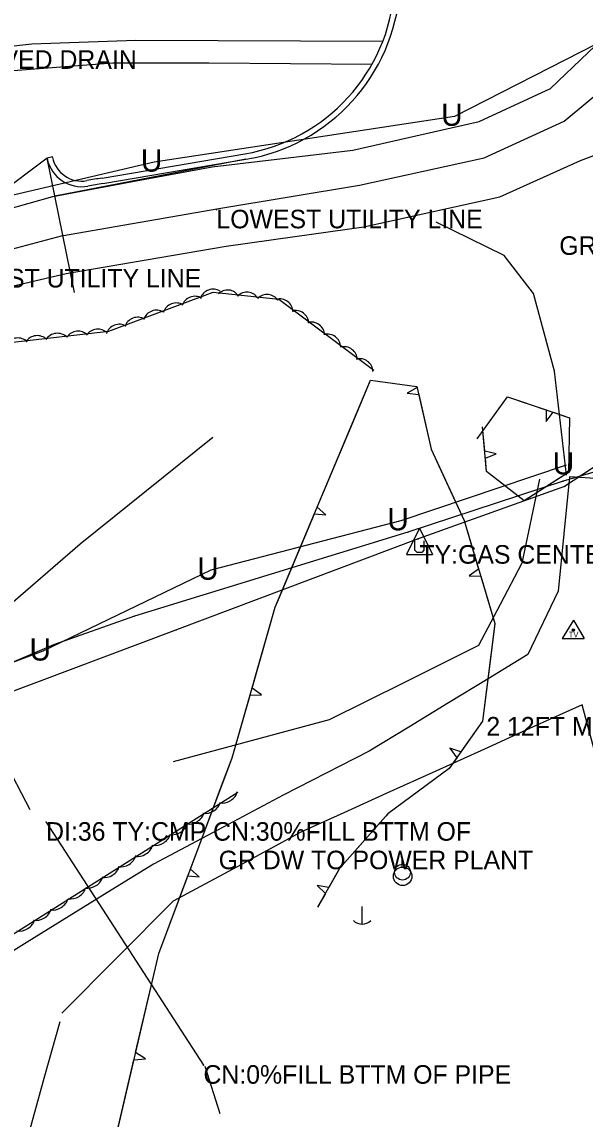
# Model space of a CAD drawing. Extents: x 978516 to 993312, y 1836504 to 1846212.
# Drawn here: x 982082.5 to 982234.1, y 1842173.5 to 1842469.1 of the extents above; entities that cross this region are included whole.
import ezdxf

# ---------------------------------------------------------------- set-up
doc = ezdxf.new("R2010")
doc.units = 0
for name, color, linetype in [('Default', 7, 'Continuous'), ('R_Proposed Road', 7, 'Continuous'), ('S_DITCHLINE', 7, 'Continuous'), ('S_DRG_PT_SYM', 7, 'Continuous'), ('S_DRIVEWAY', 7, 'Continuous'), ('S_EDGE_PAVEMENT', 7, 'Continuous'), ('S_ELECTRIC_UTILITIES_ANNOT', 7, 'Continuous'), ('S_GAS_UTILITIES', 7, 'Continuous'), ('S_GATE_ANNOT', 7, 'Continuous'), ('S_GRAVEL_ROAD', 7, 'Continuous'), ('S_PARKING', 7, 'Continuous'), ('S_PAVEMENT_CROWN', 7, 'Continuous'), ('S_SECONDARY_CTL', 7, 'Continuous'), ('S_SIDE_DRAIN', 7, 'Continuous'), ('S_SIDE_DRAIN_ANNOT', 7, 'Continuous'), ('S_STREAM', 7, 'Continuous'), ('S_SURVEY_TEXT_ANNOT', 7, 'Continuous'), ('S_TREE', 7, 'Continuous'), ('S_UNDERGROUND_CABLE', 7, 'Continuous'), ('S_UTILITY_POLE', 7, 'Continuous'), ('S_UTILITY_POLE_ANNOT', 7, 'Continuous'), ('S_UTL_PT_SYM', 7, 'Continuous'), ('S_WATER_UTILITIES', 7, 'Continuous')]:
    doc.layers.add(name, color=color, linetype=linetype)

msp = doc.modelspace()

# ---------------------------------------------------------------- linework, layer by layer
at = {"layer": 'R_Proposed Road'}
for p, q in [((982104.07, 1842427.01), (982142.55, 1842433.53)), ((982089.26, 1842432.39), (982066.6, 1842415.24)), ((982090.73, 1842432.69), (982089.26, 1842432.39)), ((982096.68, 1842396.14), (982089.26, 1842432.39)), ((982090.76, 1842432.58), (982090.73, 1842432.69)), ((982142.8, 1842432.05), (982091.36, 1842422.14)), ((982104.32, 1842425.54), (982142.8, 1842432.05))]:
    msp.add_line(p, q, dxfattribs=at)
for centre, radius, start, end in [((982134.45, 1842481.35), 48.5, 279.6107, 355.7242), ((982134.45, 1842481.35), 50, 279.6107, 355.7242), ((982098.59, 1842434.18), 9.5, 191.5565, 280.2073), ((982098.59, 1842434.18), 8, 191.5565, 280.2073), ((982170.09, 1842037.09), 395.47, 99.6107, 100.2073), ((982170.09, 1842037.09), 393.97, 99.6107, 100.2073)]:
    msp.add_arc(centre, radius, start, end, dxfattribs=at)
at = {"layer": 'S_DITCHLINE'}
for points in [[(982221.87, 1842345.91), (982217.15, 1842323.25), (982211.31, 1842312.13), (982205.47, 1842301.01), (982185.34, 1842291.04), (982165.21, 1842281.06), (982144.2, 1842275.4), (982123.19, 1842269.74)], [(981989.52, 1842304.68), (982004.35, 1842298), (982027.16, 1842294.27), (982044.74, 1842289.92), (982059.71, 1842283.07), (982077.5, 1842270.55), (982084.64, 1842256.84)], [(982131.8, 1842187.68), (982135.78, 1842175)]]:
    msp.add_lwpolyline(points, dxfattribs=at)
at = {"layer": 'S_DRG_PT_SYM'}
for points in [[(982089.02, 1842253.46), (982089.02, 1842253.51), (982089.02, 1842253.46), (982088.97, 1842253.46), (982089.02, 1842253.46), (982089.02, 1842253.41), (982089.02, 1842253.46), (982089.07, 1842253.46)], [(982131.39, 1842187.98), (982131.39, 1842188.03), (982131.39, 1842187.98), (982131.34, 1842187.98), (982131.39, 1842187.98), (982131.39, 1842187.93), (982131.39, 1842187.98), (982131.44, 1842187.98)]]:
    msp.add_lwpolyline(points, dxfattribs=at)
at = {"layer": 'S_DRIVEWAY'}
for points in [[(982241.1, 1842345.79), (982229.97, 1842346.52), (982228.46, 1842331.1), (982226.94, 1842315.69), (982218.76, 1842298.6), (982208.08, 1842292.09), (982197.4, 1842285.58), (982186.72, 1842279.07), (982176.04, 1842272.56), (982164.45, 1842266.64), (982152.85, 1842260.72), (982135.38, 1842251.42), (982117.91, 1842242.12), (982106.58, 1842235.13), (982095.26, 1842228.14), (982083.94, 1842221.14), (982072.62, 1842214.15)], [(982289.27, 1842106.42), (982283.78, 1842122.74), (982278.3, 1842139.05), (982272.81, 1842155.37), (982267.32, 1842171.69), (982262.37, 1842187.02), (982257.41, 1842202.36), (982252.45, 1842217.7), (982247.49, 1842233.03), (982243.95, 1842246.04), (982240.41, 1842259.05), (982236.87, 1842272.07), (982233.33, 1842285.08), (982220.19, 1842279.12), (982207.06, 1842273.16), (982193.92, 1842267.2), (982180.78, 1842261.24), (982169.21, 1842255.99), (982157.63, 1842250.74), (982140.45, 1842241.43), (982123.26, 1842232.13), (982108.25, 1842217.07), (982093.25, 1842202.02)]]:
    msp.add_lwpolyline(points, dxfattribs=at)
at = {"layer": 'S_EDGE_PAVEMENT'}
for points in [[(981896.33, 1842319.08), (981906.24, 1842328.92), (981916.47, 1842337.56), (981926.69, 1842346.2), (981946.37, 1842360.44), (981958.68, 1842368.48), (981970.98, 1842376.51), (981983.45, 1842383.08), (981995.91, 1842389.64), (982008.72, 1842395.66), (982021.53, 1842401.69), (982036.96, 1842406.47), (982052.4, 1842411.25), (982071.6, 1842416.64), (982090.8, 1842422.03), (982112.26, 1842426.05), (982133.72, 1842430.06), (982152.66, 1842432.27), (982171.61, 1842434.48), (982188.62, 1842438.36), (982205.62, 1842442.23), (982224.82, 1842451.09), (982234.99, 1842460.83), (982245.17, 1842470.57)], [(981885.19, 1842277.67), (981902.01, 1842296.08), (981910.71, 1842305.17), (981919.41, 1842314.26), (981938.44, 1842328.98), (981958.41, 1842343.82), (981970.26, 1842351.07), (981982.11, 1842358.31), (981993.21, 1842364.55), (982004.32, 1842370.78), (982016.91, 1842376.47), (982029.5, 1842382.15), (982043.87, 1842387.44), (982058.24, 1842392.73), (982076.32, 1842397.03), (982094.41, 1842401.33), (982115.96, 1842404.98), (982137.51, 1842408.63), (982156.03, 1842411.26), (982174.56, 1842413.9), (982192.9, 1842417.94), (982211.24, 1842421.98), (982232.95, 1842431.69), (982241.11, 1842434.82)]]:
    msp.add_lwpolyline(points, dxfattribs=at)
at = {"layer": 'S_GAS_UTILITIES'}
for p, q in [((982268.37, 1842370.03), (982228.63, 1842343.88)), ((982228.63, 1842343.88), (982189.21, 1842329.78)), ((982189.21, 1842329.78), (982124.16, 1842305.32)), ((982124.16, 1842305.32), (981969.21, 1842246.97))]:
    msp.add_line(p, q, dxfattribs=at)
at = {"layer": 'S_GRAVEL_ROAD'}
msp.add_lwpolyline([(982092.67, 1842199.7), (982088.43, 1842184.38), (982084.2, 1842169.05), (982088.19, 1842148.06), (982092.18, 1842127.08), (982097.51, 1842114.17), (982102.84, 1842101.25), (982099.08, 1842086.01), (982095.32, 1842070.78), (982091.56, 1842055.54), (982087.8, 1842040.3)], dxfattribs=at)
at = {"layer": 'S_PARKING'}
msp.add_lwpolyline([(982229.19, 1842346.93), (982225.94, 1842374.93), (982220.24, 1842395.93), (982212.32, 1842406.13), (982194.02, 1842415.15)], dxfattribs=at)
at = {"layer": 'S_PAVEMENT_CROWN'}
msp.add_lwpolyline([(981894.59, 1842302.89), (981903.89, 1842311.91), (981913.19, 1842320.93), (981923.12, 1842329.22), (981933.05, 1842337.52), (981953.36, 1842351.56), (981965.29, 1842358.83), (981977.21, 1842366.11), (981989.16, 1842372.7), (982001.11, 1842379.29), (982013.44, 1842385.15), (982025.77, 1842391.01), (982040.52, 1842396.23), (982055.27, 1842401.44), (982074.2, 1842406.42), (982093.14, 1842411.4), (982114.31, 1842415.12), (982135.49, 1842418.84), (982154.43, 1842421.95), (982173.38, 1842425.06), (982190.17, 1842428.74), (982206.97, 1842432.41), (982228.48, 1842442.3), (982240.72, 1842452.48)], dxfattribs=at)
at = {"layer": 'S_SECONDARY_CTL'}
for p, q in [((982231, 1842307.86), (982227.99, 1842302.91)), ((982231, 1842307.86), (982233.95, 1842302.91)), ((982227.99, 1842302.91), (982233.95, 1842302.91))]:
    msp.add_line(p, q, dxfattribs=at)
for radius in [0.311, 0.183, 0.103]:
    msp.add_circle((982231, 1842305.25), radius, dxfattribs=at)
at = {"layer": 'S_SIDE_DRAIN'}
msp.add_line((982089.02, 1842253.46), (982131.39, 1842187.98), dxfattribs=at)
msp.add_lwpolyline([(982179.67, 1842463.82), (982113.14, 1842464.1), (982085.14, 1842463.08), (982067.5, 1842461.1), (982027.57, 1842452.61), (981985.44, 1842438.89), (981970.42, 1842433.65), (981969.51, 1842430.7), (981973.26, 1842428.65), (981992.05, 1842435.43), (982020.52, 1842443.94), (982047.37, 1842451.07), (982071.86, 1842455.38), (982106.96, 1842458.09), (982132.84, 1842458.08), (982176.82, 1842457.73)], dxfattribs=at)
at = {"layer": 'S_STREAM'}
msp.add_lwpolyline([(982050.79, 1842286.7), (982077.44, 1842310.52), (982098.2, 1842328.47), (982133.89, 1842357.21)], dxfattribs=at)
at = {"layer": 'S_TREE'}
for p, q in [((982188.93, 1842370.61), (982186.26, 1842369)), ((982186.26, 1842369), (982189.37, 1842368.69)), ((982223.7, 1842364.53), (982223.63, 1842361.39)), ((982223.63, 1842361.39), (982225.56, 1842363.9)), ((982210.2, 1842352.69), (982207.12, 1842353.44)), ((982207.3, 1842351.49), (982210.2, 1842352.69)), ((982161.25, 1842336.52), (982164.36, 1842336.26)), ((982164.36, 1842336.26), (982162.01, 1842338.33)), ((982205.49, 1842321.64), (982202.91, 1842319.87)), ((982202.91, 1842319.87), (982206.04, 1842319.75)), ((982147.04, 1842287.75), (982144.47, 1842289.57)), ((982143.94, 1842287.68), (982147.04, 1842287.75)), ((982200.74, 1842272.42), (982197.76, 1842273.35)), ((982197.76, 1842273.35), (982199.61, 1842270.81)), ((982127.18, 1842238.97), (982130.26, 1842238.74)), ((982130.26, 1842238.74), (982127.86, 1842240.79)), ((982165.14, 1842235.86), (982162.05, 1842236.42)), ((982162.05, 1842236.42), (982164.21, 1842234.2)), ((982115.78, 1842189.7), (982113.12, 1842191.36)), ((982112.68, 1842189.45), (982115.78, 1842189.7))]:
    msp.add_line(p, q, dxfattribs=at)
for points in [[(981949.81, 1842317.86), (982000.42, 1842343.42), (982028.12, 1842360.5), (982055.81, 1842379.54), (982065.07, 1842381.09), (982105.91, 1842385.76), (982134.02, 1842396.26), (982151.72, 1842394.33), (982177.24, 1842375.24)], [(982114.87, 1842120.78), (982099.81, 1842134.13), (982119.33, 1842218.06), (982139.12, 1842270.78), (982150.68, 1842311.34), (982176.36, 1842372.51), (982188.89, 1842370.8), (982192.74, 1842353.91), (982201.61, 1842334.73), (982209.82, 1842307.01), (982206.55, 1842280.68), (982197.54, 1842267.87), (982181.05, 1842255.73), (982168, 1842240.94), (982162.14, 1842230.53)], [(982171.68, 1842361.36), (982176.36, 1842372.51), (982188.89, 1842370.8), (982188.93, 1842370.61)], [(982189.37, 1842368.69), (982192.74, 1842353.91), (982196.85, 1842345.01)], [(982205.11, 1842356.75), (982213.27, 1842368.07), (982223.7, 1842364.53)], [(982205.11, 1842356.75), (982213.27, 1842368.07), (982229.94, 1842362.41), (982229.71, 1842347.69), (982217.76, 1842340.03), (982207.62, 1842347.93), (982206.53, 1842359.99)], [(982225.56, 1842363.9), (982229.94, 1842362.41), (982229.71, 1842347.69), (982224.98, 1842344.66)], [(982162.01, 1842338.33), (982171.68, 1842361.36)], [(982207.12, 1842353.44), (982206.53, 1842359.99)], [(982224.98, 1842344.66), (982217.76, 1842340.03), (982207.62, 1842347.93), (982207.3, 1842351.49)], [(982196.85, 1842345.01), (982201.61, 1842334.73), (982205.49, 1842321.64)], [(982151.58, 1842313.48), (982161.25, 1842336.52)], [(982206.04, 1842319.75), (982209.82, 1842307.01), (982208.38, 1842295.43)], [(982144.47, 1842289.57), (982150.68, 1842311.34), (982151.58, 1842313.48)], [(982208.38, 1842295.43), (982206.55, 1842280.68), (982200.74, 1842272.42)], [(982136.55, 1842263.94), (982139.12, 1842270.78), (982143.94, 1842287.68)], [(982199.61, 1842270.81), (982197.54, 1842267.87), (982181.05, 1842255.73), (982180.47, 1842255.08)], [(982127.86, 1842240.79), (982136.55, 1842263.94)], [(982140.68, 1842261.44), (982079.7, 1842222.9), (982058.74, 1842209.24), (982041.18, 1842212.9), (982009.16, 1842199.36), (981963.16, 1842175.19)], [(982180.47, 1842255.08), (982168, 1842240.94), (982165.14, 1842235.86)], [(982118.79, 1842215.71), (982119.33, 1842218.06), (982127.18, 1842238.97)], [(982164.21, 1842234.2), (982162.14, 1842230.53)], [(982113.12, 1842191.36), (982118.79, 1842215.71)], [(982107.02, 1842165.1), (982112.68, 1842189.45)]]:
    msp.add_lwpolyline(points, dxfattribs=at)
for centre, major_axis, ratio, start_param, end_param in [((982129.09, 1842391.5), (-2.17, -2.93), 0.999534, 3.249335, 5.022535), ((982134.01, 1842393.41), (-2.17, -2.93), 0.999534, 3.249335, 5.022535), ((982137.84, 1842393.2), (-0.82, -3.55), 0.963749, 2.370005, 4.143205), ((982143.05, 1842392.63), (-0.82, -3.55), 0.963749, 2.370005, 4.143205), ((982148.46, 1842392.01), (-0.82, -3.55), 0.963749, 2.370005, 4.143205), ((982151.89, 1842390.79), (1.28, 3.41), 0.994776, 5.115195, 6.888396), ((982124.06, 1842389.7), (-2.17, -2.93), 0.999534, 3.249335, 5.022535), ((982113.67, 1842385.85), (-2.17, -2.93), 0.999534, 3.249335, 5.022535), ((982118.76, 1842387.75), (-2.17, -2.93), 0.999534, 3.249335, 5.022535), ((982156.14, 1842387.7), (1.28, 3.41), 0.994776, 5.115195, 6.888396), ((982097.66, 1842382.14), (-2.5, 2.65), 0.998834, 4.752974, 6.526174), ((982102.96, 1842382.67), (-2.5, 2.65), 0.998834, 4.752974, 6.526174), ((982108.71, 1842383.96), (-2.17, -2.93), 0.999534, 3.249335, 5.022535), ((982160.39, 1842384.56), (1.28, 3.41), 0.994776, 5.115195, 6.888396), ((982081.38, 1842380.28), (-2.5, 2.65), 0.998834, 4.752974, 6.526174), ((982086.64, 1842380.91), (-2.5, 2.65), 0.998834, 4.752974, 6.526174), ((982092.05, 1842381.53), (-2.5, 2.65), 0.998834, 4.752974, 6.526174), ((982164.73, 1842381.32), (1.28, 3.41), 0.994776, 5.115195, 6.888396), ((982169.21, 1842377.93), (1.28, 3.41), 0.994776, 5.115195, 6.888396), ((982173.42, 1842374.69), (1.28, 3.41), 0.994776, 5.115195, 6.888396), ((982137.14, 1842261.62), (3.17, 1.79), 0.767888, 3.891906, 5.665107), ((982132.6, 1842258.82), (3.17, 1.79), 0.767888, 3.891906, 5.665107), ((982128.17, 1842255.95), (3.17, 1.79), 0.767888, 3.891906, 5.665107), ((982123.71, 1842253.1), (3.17, 1.79), 0.767888, 3.891906, 5.665107), ((982119.11, 1842250.2), (3.17, 1.79), 0.767888, 3.891906, 5.665107), ((982114.33, 1842247.2), (3.17, 1.79), 0.767888, 3.891906, 5.665107), ((982109.79, 1842244.4), (3.17, 1.79), 0.767888, 3.891906, 5.665107), ((982105.36, 1842241.54), (3.17, 1.79), 0.767888, 3.891906, 5.665107), ((982100.9, 1842238.68), (3.17, 1.79), 0.767888, 3.891906, 5.665107), ((982096.3, 1842235.78), (3.17, 1.79), 0.767888, 3.891906, 5.665107), ((982091.52, 1842232.78), (3.17, 1.79), 0.767888, 3.891906, 5.665107), ((982086.98, 1842229.98), (3.17, 1.79), 0.767888, 3.891906, 5.665107), ((982082.55, 1842227.12), (3.17, 1.79), 0.767888, 3.891906, 5.665107)]:
    msp.add_ellipse(centre, major_axis=major_axis, ratio=ratio, start_param=start_param, end_param=end_param, dxfattribs=at)
at = {"layer": 'S_UNDERGROUND_CABLE'}
for p, q in [((982237.35, 1842463.2), (982199.02, 1842443.62)), ((982199.02, 1842443.62), (982118.15, 1842431.29)), ((982118.15, 1842431.29), (982036.16, 1842412.09)), ((982229.07, 1842349.68), (982184.53, 1842334.62)), ((982184.53, 1842334.62), (982133.34, 1842321.31)), ((982189.55, 1842332.63), (982186.02, 1842325.54)), ((982189.55, 1842332.63), (982193.03, 1842325.54)), ((982188.34, 1842326.78), (982188.34, 1842329.22)), ((982188.96, 1842326.12), (982188.34, 1842326.78)), ((982190.71, 1842326.78), (982190.17, 1842326.12)), ((982190.71, 1842329.22), (982190.71, 1842326.78)), ((982186.02, 1842325.54), (982193.03, 1842325.54)), ((982190.17, 1842326.12), (982188.96, 1842326.12)), ((982133.34, 1842321.31), (982088.17, 1842299.54)), ((982088.17, 1842299.54), (982017.6, 1842273.39))]:
    msp.add_line(p, q, dxfattribs=at)
at = {"layer": 'S_UTILITY_POLE'}
for p, q in [((982184.87, 1842242.14), (982184.87, 1842244.25)), ((982184.88, 1842241.39), (982184.88, 1842243.87)), ((982174.03, 1842230.69), (982174.03, 1842225.97))]:
    msp.add_line(p, q, dxfattribs=at)
for centre, radius in [((982185.02, 1842238.87), 2.5), ((982184.99, 1842240), 2.13)]:
    msp.add_circle(centre, radius, dxfattribs=at)
msp.add_arc((982174.1, 1842229.39), 3.41, 226.3972, 313.6028, dxfattribs=at)
at = {"layer": 'S_UTL_PT_SYM'}
for points in [[(982134.88, 1842418.46), (982134.88, 1842418.51), (982134.88, 1842418.46), (982134.83, 1842418.46), (982134.88, 1842418.46), (982134.88, 1842418.41), (982134.88, 1842418.46), (982134.93, 1842418.46)], [(982228.22, 1842345.29), (982228.22, 1842345.34), (982228.22, 1842345.29), (982228.17, 1842345.29), (982228.22, 1842345.29), (982228.22, 1842345.24), (982228.22, 1842345.29), (982228.27, 1842345.29)], [(982228.63, 1842343.88), (982228.63, 1842343.93), (982228.63, 1842343.88), (982228.58, 1842343.88), (982228.63, 1842343.88), (982228.63, 1842343.83), (982228.63, 1842343.88), (982228.68, 1842343.88)], [(982186.46, 1842331.59), (982186.46, 1842331.64), (982186.46, 1842331.59), (982186.41, 1842331.59), (982186.46, 1842331.59), (982186.46, 1842331.54), (982186.46, 1842331.59), (982186.51, 1842331.59)], [(982189.21, 1842329.78), (982189.21, 1842329.83), (982189.21, 1842329.78), (982189.16, 1842329.78), (982189.21, 1842329.78), (982189.21, 1842329.73), (982189.21, 1842329.78), (982189.26, 1842329.78)], [(982112.84, 1842308.97), (982112.84, 1842309.02), (982112.84, 1842308.97), (982112.79, 1842308.97), (982112.84, 1842308.97), (982112.84, 1842308.92), (982112.84, 1842308.97), (982112.89, 1842308.97)], [(982124.16, 1842305.32), (982124.16, 1842305.37), (982124.16, 1842305.32), (982124.11, 1842305.32), (982124.16, 1842305.32), (982124.16, 1842305.27), (982124.16, 1842305.32), (982124.21, 1842305.32)], [(982091.04, 1842301.19), (982091.04, 1842301.24), (982091.04, 1842301.19), (982090.99, 1842301.19), (982091.04, 1842301.19), (982091.04, 1842301.14), (982091.04, 1842301.19), (982091.09, 1842301.19)]]:
    msp.add_lwpolyline(points, dxfattribs=at)
at = {"layer": 'S_WATER_UTILITIES'}
for p, q in [((982258.89, 1842354.45), (982228.22, 1842345.29)), ((982228.22, 1842345.29), (982186.46, 1842331.59)), ((982186.46, 1842331.59), (982112.84, 1842308.97)), ((982112.84, 1842308.97), (982091.04, 1842301.19)), ((982091.04, 1842301.19), (982017.95, 1842270.14))]:
    msp.add_line(p, q, dxfattribs=at)

# ---------------------------------------------------------------- texts
at = {"layer": 'Default'}
for p in [(982195.39, 1842441.07), (982114.52, 1842428.74), (982225.44, 1842347.14), (982180.9, 1842332.07), (982129.71, 1842318.77), (982084.54, 1842297)]:
    msp.add_text('U', height=6, dxfattribs=at).set_placement(p)
at = {"layer": 'S_ELECTRIC_UTILITIES_ANNOT'}
for p in [(982134.88, 1842413.46), (982059.07, 1842397.52)]:
    msp.add_text('LOWEST UTILITY LINE', height=5, dxfattribs=at).set_placement(p)
at = {"layer": 'S_GATE_ANNOT'}
msp.add_text('2 12FT METAL GATES', height=5, dxfattribs=at).set_placement((982207.57, 1842276.8))
at = {"layer": 'S_SECONDARY_CTL'}
msp.add_text('TV', height=1.5, dxfattribs=at).set_placement((982229.79, 1842303.24))
at = {"layer": 'S_SIDE_DRAIN_ANNOT'}
for s, height, p in [('PAVED DRAIN', 5.0005, (982068.09, 1842456.43)), ('DI:36 TY:CMP CN:30%FILL BTTM OF', 5, (982089.02, 1842248.46)), ('CN:0%FILL BTTM OF PIPE', 5, (982131.39, 1842182.98))]:
    msp.add_text(s, height=height, dxfattribs=at).set_placement(p)
at = {"layer": 'S_SURVEY_TEXT_ANNOT'}
for s, p in [('GR DW', (982227.21, 1842406.31)), ('GR DW TO POWER PLANT', (982135.49, 1842240.77))]:
    msp.add_text(s, height=5, dxfattribs=at).set_placement(p)
at = {"layer": 'S_UTILITY_POLE_ANNOT'}
msp.add_text('TY:GAS CENTERPOINT TEST POINT', height=5, dxfattribs=at).set_placement((982189.55, 1842323.1))

doc.saveas('drawing.dxf')
